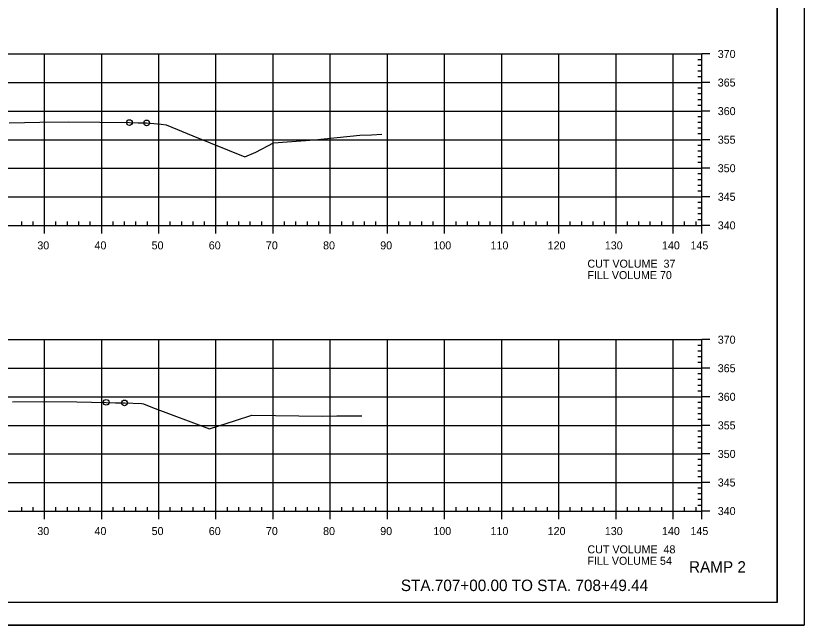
# Model space of a CAD drawing. Extents: x 1359801 to 1362404, y 372415 to 374228.
# Drawn here: x 1360612.5 to 1360750.5, y 372947.9 to 373054.6 of the extents above; entities that cross this region are included whole.
import ezdxf

# ---------------------------------------------------------------- set-up
doc = ezdxf.new("R2010")
doc.units = 0
for name, color, linetype in [('S_DRG_PT_SYM', 7, 'Continuous'), ('S_MAILBOX', 7, 'Continuous'), ('S_PRIMARY_CTL', 7, 'Continuous'), ('S_SHOULDER', 7, 'Continuous'), ('S_SIGN', 7, 'Continuous'), ('S_UTL_PT_SYM', 7, 'Continuous'), ('S_WATER_UTILITIES', 7, 'Continuous')]:
    doc.layers.add(name, color=color, linetype=linetype)

msp = doc.modelspace()

# ---------------------------------------------------------------- linework, layer by layer
at = {"layer": 'S_DRG_PT_SYM'}
for points in [[(1360611.36, 373035.89), (1360616.7, 373035.99), (1360621.73, 373036.07), (1360627.18, 373035.99), (1360632.38, 373035.92), (1360633.91, 373035.88), (1360635.4, 373035.85), (1360637.96, 373035.61), (1360638.84, 373035.52), (1360643.48, 373033.6), (1360652.57, 373029.89), (1360654.5, 373030.74), (1360657.57, 373032.34), (1360664.76, 373032.9), (1360672.71, 373033.71), (1360674.73, 373033.79), (1360676.56, 373033.87)], [(1360611.91, 372987.01), (1360617.8, 372987.09), (1360623.2, 372987.02), (1360628.32, 372986.95), (1360629.96, 372986.89), (1360631.52, 372986.85), (1360634.47, 372986.73), (1360634.84, 372986.71), (1360636.42, 372986.05), (1360646.4, 372982.29), (1360650.93, 372983.75), (1360653.78, 372984.71), (1360666.15, 372984.55), (1360668.68, 372984.56), (1360671, 372984.59), (1360673.03, 372984.6)]]:
    msp.add_lwpolyline(points, dxfattribs=at)
at = {"layer": 'S_MAILBOX'}
for p, q in [((1360442.53, 373047.92), (1360732.53, 373047.92)), ((1360617.53, 373017.92), (1360617.53, 373047.92)), ((1360627.53, 373017.92), (1360627.53, 373047.92)), ((1360637.53, 373017.92), (1360637.53, 373047.92)), ((1360647.53, 373017.92), (1360647.53, 373047.92)), ((1360657.53, 373017.92), (1360657.53, 373047.92)), ((1360667.53, 373017.92), (1360667.53, 373047.92)), ((1360677.53, 373017.92), (1360677.53, 373047.92)), ((1360687.53, 373017.92), (1360687.53, 373047.92)), ((1360697.53, 373017.92), (1360697.53, 373047.92)), ((1360707.53, 373017.92), (1360707.53, 373047.92)), ((1360717.53, 373017.92), (1360717.53, 373047.92)), ((1360727.53, 373017.92), (1360727.53, 373047.92)), ((1360732.53, 373017.92), (1360732.53, 373047.92)), ((1360442.53, 373042.92), (1360732.53, 373042.92)), ((1360442.53, 373037.92), (1360732.53, 373037.92)), ((1360442.53, 373032.92), (1360732.53, 373032.92)), ((1360442.53, 373027.92), (1360732.53, 373027.92)), ((1360442.53, 373022.92), (1360732.53, 373022.92)), ((1360442.53, 373017.92), (1360732.53, 373017.92)), ((1360442.53, 372997.92), (1360732.53, 372997.92)), ((1360617.53, 372967.92), (1360617.53, 372997.92)), ((1360627.53, 372967.92), (1360627.53, 372997.92)), ((1360637.53, 372967.92), (1360637.53, 372997.92)), ((1360647.53, 372967.92), (1360647.53, 372997.92)), ((1360657.53, 372967.92), (1360657.53, 372997.92)), ((1360667.53, 372967.92), (1360667.53, 372997.92)), ((1360677.53, 372967.92), (1360677.53, 372997.92)), ((1360687.53, 372967.92), (1360687.53, 372997.92)), ((1360697.53, 372967.92), (1360697.53, 372997.92)), ((1360707.53, 372967.92), (1360707.53, 372997.92)), ((1360717.53, 372967.92), (1360717.53, 372997.92)), ((1360727.53, 372967.92), (1360727.53, 372997.92)), ((1360732.53, 372967.92), (1360732.53, 372997.92)), ((1360442.53, 372992.92), (1360732.53, 372992.92)), ((1360442.53, 372987.92), (1360732.53, 372987.92)), ((1360442.53, 372982.92), (1360732.53, 372982.92)), ((1360442.53, 372977.92), (1360732.53, 372977.92)), ((1360442.53, 372972.92), (1360732.53, 372972.92)), ((1360442.53, 372967.92), (1360732.53, 372967.92))]:
    msp.add_line(p, q, dxfattribs=at)
at = {"layer": 'S_SHOULDER'}
msp.add_line((1360417.13, 372947.94), (1360750.46, 372947.94), dxfattribs=at)
for points in [[(1360417.12, 373161.28), (1360750.46, 373161.28), (1360750.46, 372947.94), (1360417.12, 372947.94)], [(1360663.45, 373157.38), (1360663.45, 373147.5), (1360699.18, 373147.5), (1360699.18, 373144.58), (1360722.38, 373144.58), (1360722.38, 373120.25), (1360745.71, 373120.25), (1360745.71, 372951.92), (1360429.53, 372951.92), (1360429.53, 373157.38)]]:
    msp.add_lwpolyline(points, close=True, dxfattribs=at)
for centre in [(1360632.38, 373035.92), (1360635.4, 373035.85), (1360628.32, 372986.95), (1360631.52, 372986.85)]:
    msp.add_circle(centre, 0.5, dxfattribs=at)
at = {"layer": 'S_UTL_PT_SYM'}
for q in [(1360745.71, 373157.38), (1360429.53, 372951.92)]:
    msp.add_line((1360745.71, 372951.92), q, dxfattribs=at)
at = {"layer": 'S_WATER_UTILITIES'}
for p, q in [((1360732.53, 373017.92), (1360732.53, 373047.92)), ((1360733.93, 373047.92), (1360732.53, 373047.92)), ((1360732.53, 373046.92), (1360731.83, 373046.92)), ((1360732.53, 373045.92), (1360731.83, 373045.92)), ((1360732.53, 373044.92), (1360731.83, 373044.92)), ((1360732.53, 373043.92), (1360731.83, 373043.92)), ((1360732.53, 373041.92), (1360731.83, 373041.92)), ((1360733.93, 373042.92), (1360732.53, 373042.92)), ((1360732.53, 373040.92), (1360731.83, 373040.92)), ((1360732.53, 373039.92), (1360731.83, 373039.92)), ((1360732.53, 373038.92), (1360731.83, 373038.92)), ((1360733.93, 373037.92), (1360732.53, 373037.92)), ((1360732.53, 373036.92), (1360731.83, 373036.92)), ((1360732.53, 373035.92), (1360731.83, 373035.92)), ((1360732.53, 373034.92), (1360731.83, 373034.92)), ((1360732.53, 373033.92), (1360731.83, 373033.92)), ((1360733.93, 373032.92), (1360732.53, 373032.92)), ((1360732.53, 373031.92), (1360731.83, 373031.92)), ((1360732.53, 373030.92), (1360731.83, 373030.92)), ((1360732.53, 373029.92), (1360731.83, 373029.92)), ((1360732.53, 373028.92), (1360731.83, 373028.92)), ((1360733.93, 373027.92), (1360732.53, 373027.92)), ((1360732.53, 373026.92), (1360731.83, 373026.92)), ((1360732.53, 373025.92), (1360731.83, 373025.92)), ((1360732.53, 373024.92), (1360731.83, 373024.92)), ((1360732.53, 373023.92), (1360731.83, 373023.92)), ((1360733.93, 373022.92), (1360732.53, 373022.92)), ((1360732.53, 373021.92), (1360731.83, 373021.92)), ((1360732.53, 373020.92), (1360731.83, 373020.92)), ((1360732.53, 373019.92), (1360731.83, 373019.92)), ((1360613.53, 373017.92), (1360613.53, 373018.62)), ((1360615.53, 373017.92), (1360615.53, 373018.62)), ((1360619.53, 373017.92), (1360619.53, 373018.62)), ((1360621.53, 373017.92), (1360621.53, 373018.62)), ((1360623.53, 373017.92), (1360623.53, 373018.62)), ((1360625.53, 373017.92), (1360625.53, 373018.62)), ((1360629.53, 373017.92), (1360629.53, 373018.62)), ((1360631.53, 373017.92), (1360631.53, 373018.62)), ((1360633.53, 373017.92), (1360633.53, 373018.62)), ((1360635.53, 373017.92), (1360635.53, 373018.62)), ((1360639.53, 373017.92), (1360639.53, 373018.62)), ((1360641.53, 373017.92), (1360641.53, 373018.62)), ((1360643.53, 373017.92), (1360643.53, 373018.62)), ((1360645.53, 373017.92), (1360645.53, 373018.62)), ((1360649.53, 373017.92), (1360649.53, 373018.62)), ((1360651.53, 373017.92), (1360651.53, 373018.62)), ((1360653.53, 373017.92), (1360653.53, 373018.62)), ((1360655.53, 373017.92), (1360655.53, 373018.62)), ((1360659.53, 373017.92), (1360659.53, 373018.62)), ((1360661.53, 373017.92), (1360661.53, 373018.62)), ((1360663.53, 373017.92), (1360663.53, 373018.62)), ((1360665.53, 373017.92), (1360665.53, 373018.62)), ((1360669.53, 373017.92), (1360669.53, 373018.62)), ((1360671.53, 373017.92), (1360671.53, 373018.62)), ((1360673.53, 373017.92), (1360673.53, 373018.62)), ((1360675.53, 373017.92), (1360675.53, 373018.62)), ((1360679.53, 373017.92), (1360679.53, 373018.62)), ((1360681.53, 373017.92), (1360681.53, 373018.62)), ((1360683.53, 373017.92), (1360683.53, 373018.62)), ((1360685.53, 373017.92), (1360685.53, 373018.62)), ((1360689.53, 373017.92), (1360689.53, 373018.62)), ((1360691.53, 373017.92), (1360691.53, 373018.62)), ((1360693.53, 373017.92), (1360693.53, 373018.62)), ((1360695.53, 373017.92), (1360695.53, 373018.62)), ((1360699.53, 373017.92), (1360699.53, 373018.62)), ((1360701.53, 373017.92), (1360701.53, 373018.62)), ((1360703.53, 373017.92), (1360703.53, 373018.62)), ((1360705.53, 373017.92), (1360705.53, 373018.62)), ((1360709.53, 373017.92), (1360709.53, 373018.62)), ((1360711.53, 373017.92), (1360711.53, 373018.62)), ((1360713.53, 373017.92), (1360713.53, 373018.62)), ((1360715.53, 373017.92), (1360715.53, 373018.62)), ((1360719.53, 373017.92), (1360719.53, 373018.62)), ((1360721.53, 373017.92), (1360721.53, 373018.62)), ((1360723.53, 373017.92), (1360723.53, 373018.62)), ((1360725.53, 373017.92), (1360725.53, 373018.62)), ((1360729.53, 373017.92), (1360729.53, 373018.62)), ((1360731.53, 373017.92), (1360731.53, 373018.62)), ((1360732.53, 373018.92), (1360731.83, 373018.92)), ((1360442.53, 373017.92), (1360732.53, 373017.92)), ((1360617.53, 373016.52), (1360617.53, 373017.92)), ((1360627.53, 373016.52), (1360627.53, 373017.92)), ((1360637.53, 373016.52), (1360637.53, 373017.92)), ((1360647.53, 373016.52), (1360647.53, 373017.92)), ((1360657.53, 373016.52), (1360657.53, 373017.92)), ((1360667.53, 373016.52), (1360667.53, 373017.92)), ((1360677.53, 373016.52), (1360677.53, 373017.92)), ((1360687.53, 373016.52), (1360687.53, 373017.92)), ((1360697.53, 373016.52), (1360697.53, 373017.92)), ((1360707.53, 373016.52), (1360707.53, 373017.92)), ((1360717.53, 373016.52), (1360717.53, 373017.92)), ((1360727.53, 373016.52), (1360727.53, 373017.92)), ((1360732.53, 373016.52), (1360732.53, 373017.92)), ((1360733.93, 373017.92), (1360732.53, 373017.92)), ((1360732.53, 372967.92), (1360732.53, 372997.92)), ((1360733.93, 372997.92), (1360732.53, 372997.92)), ((1360732.53, 372996.92), (1360731.83, 372996.92)), ((1360732.53, 372995.92), (1360731.83, 372995.92)), ((1360732.53, 372994.92), (1360731.83, 372994.92)), ((1360732.53, 372993.92), (1360731.83, 372993.92)), ((1360733.93, 372992.92), (1360732.53, 372992.92)), ((1360732.53, 372991.92), (1360731.83, 372991.92)), ((1360732.53, 372990.92), (1360731.83, 372990.92)), ((1360732.53, 372989.92), (1360731.83, 372989.92)), ((1360732.53, 372988.92), (1360731.83, 372988.92)), ((1360733.93, 372987.92), (1360732.53, 372987.92)), ((1360732.53, 372986.92), (1360731.83, 372986.92)), ((1360732.53, 372985.92), (1360731.83, 372985.92)), ((1360732.53, 372984.92), (1360731.83, 372984.92)), ((1360732.53, 372983.92), (1360731.83, 372983.92)), ((1360733.93, 372982.92), (1360732.53, 372982.92)), ((1360732.53, 372981.92), (1360731.83, 372981.92)), ((1360732.53, 372980.92), (1360731.83, 372980.92)), ((1360732.53, 372979.92), (1360731.83, 372979.92)), ((1360732.53, 372978.92), (1360731.83, 372978.92)), ((1360732.53, 372976.92), (1360731.83, 372976.92)), ((1360733.93, 372977.92), (1360732.53, 372977.92)), ((1360732.53, 372975.92), (1360731.83, 372975.92)), ((1360732.53, 372974.92), (1360731.83, 372974.92)), ((1360732.53, 372973.92), (1360731.83, 372973.92)), ((1360733.93, 372972.92), (1360732.53, 372972.92)), ((1360732.53, 372971.92), (1360731.83, 372971.92)), ((1360732.53, 372970.92), (1360731.83, 372970.92)), ((1360732.53, 372969.92), (1360731.83, 372969.92)), ((1360613.53, 372967.92), (1360613.53, 372968.62)), ((1360615.53, 372967.92), (1360615.53, 372968.62)), ((1360619.53, 372967.92), (1360619.53, 372968.62)), ((1360621.53, 372967.92), (1360621.53, 372968.62)), ((1360623.53, 372967.92), (1360623.53, 372968.62)), ((1360625.53, 372967.92), (1360625.53, 372968.62)), ((1360629.53, 372967.92), (1360629.53, 372968.62)), ((1360631.53, 372967.92), (1360631.53, 372968.62)), ((1360633.53, 372967.92), (1360633.53, 372968.62)), ((1360635.53, 372967.92), (1360635.53, 372968.62)), ((1360639.53, 372967.92), (1360639.53, 372968.62)), ((1360641.53, 372967.92), (1360641.53, 372968.62)), ((1360643.53, 372967.92), (1360643.53, 372968.62)), ((1360645.53, 372967.92), (1360645.53, 372968.62)), ((1360649.53, 372967.92), (1360649.53, 372968.62)), ((1360651.53, 372967.92), (1360651.53, 372968.62)), ((1360653.53, 372967.92), (1360653.53, 372968.62)), ((1360655.53, 372967.92), (1360655.53, 372968.62)), ((1360659.53, 372967.92), (1360659.53, 372968.62)), ((1360661.53, 372967.92), (1360661.53, 372968.62)), ((1360663.53, 372967.92), (1360663.53, 372968.62)), ((1360665.53, 372967.92), (1360665.53, 372968.62)), ((1360669.53, 372967.92), (1360669.53, 372968.62)), ((1360671.53, 372967.92), (1360671.53, 372968.62)), ((1360673.53, 372967.92), (1360673.53, 372968.62)), ((1360675.53, 372967.92), (1360675.53, 372968.62)), ((1360679.53, 372967.92), (1360679.53, 372968.62)), ((1360681.53, 372967.92), (1360681.53, 372968.62)), ((1360683.53, 372967.92), (1360683.53, 372968.62)), ((1360685.53, 372967.92), (1360685.53, 372968.62)), ((1360689.53, 372967.92), (1360689.53, 372968.62)), ((1360691.53, 372967.92), (1360691.53, 372968.62)), ((1360693.53, 372967.92), (1360693.53, 372968.62)), ((1360695.53, 372967.92), (1360695.53, 372968.62)), ((1360699.53, 372967.92), (1360699.53, 372968.62)), ((1360701.53, 372967.92), (1360701.53, 372968.62)), ((1360703.53, 372967.92), (1360703.53, 372968.62)), ((1360705.53, 372967.92), (1360705.53, 372968.62)), ((1360709.53, 372967.92), (1360709.53, 372968.62)), ((1360711.53, 372967.92), (1360711.53, 372968.62)), ((1360713.53, 372967.92), (1360713.53, 372968.62)), ((1360715.53, 372967.92), (1360715.53, 372968.62)), ((1360719.53, 372967.92), (1360719.53, 372968.62)), ((1360721.53, 372967.92), (1360721.53, 372968.62)), ((1360723.53, 372967.92), (1360723.53, 372968.62)), ((1360725.53, 372967.92), (1360725.53, 372968.62)), ((1360729.53, 372967.92), (1360729.53, 372968.62)), ((1360731.53, 372967.92), (1360731.53, 372968.62)), ((1360732.53, 372968.92), (1360731.83, 372968.92)), ((1360442.53, 372967.92), (1360732.53, 372967.92)), ((1360617.53, 372966.52), (1360617.53, 372967.92)), ((1360627.53, 372966.52), (1360627.53, 372967.92)), ((1360637.53, 372966.52), (1360637.53, 372967.92)), ((1360647.53, 372966.52), (1360647.53, 372967.92)), ((1360657.53, 372966.52), (1360657.53, 372967.92)), ((1360667.53, 372966.52), (1360667.53, 372967.92)), ((1360677.53, 372966.52), (1360677.53, 372967.92)), ((1360687.53, 372966.52), (1360687.53, 372967.92)), ((1360697.53, 372966.52), (1360697.53, 372967.92)), ((1360707.53, 372966.52), (1360707.53, 372967.92)), ((1360717.53, 372966.52), (1360717.53, 372967.92)), ((1360727.53, 372966.52), (1360727.53, 372967.92)), ((1360732.53, 372966.52), (1360732.53, 372967.92)), ((1360733.93, 372967.92), (1360732.53, 372967.92))]:
    msp.add_line(p, q, dxfattribs=at)

# ---------------------------------------------------------------- texts
at = {"layer": 'S_PRIMARY_CTL'}
for s, p in [('370', (1360735.33, 373047.22)), ('365', (1360735.33, 373042.22)), ('360', (1360735.33, 373037.22)), ('355', (1360735.33, 373032.22)), ('350', (1360735.33, 373027.22)), ('345', (1360735.33, 373022.22)), ('340', (1360735.33, 373017.22)), ('30', (1360616.27, 373013.72)), ('40', (1360626.27, 373013.72)), ('50', (1360636.27, 373013.72)), ('60', (1360646.27, 373013.72)), ('70', (1360656.27, 373013.72)), ('80', (1360666.27, 373013.72)), ('90', (1360676.27, 373013.72)), ('100', (1360685.57, 373013.72)), ('110', (1360695.57, 373013.72)), ('120', (1360705.57, 373013.72)), ('130', (1360715.57, 373013.72)), ('140', (1360725.57, 373013.72)), ('145', (1360730.56, 373013.72)), ('CUT VOLUME  37', (1360712.53, 373010.52)), ('FILL VOLUME 70', (1360712.53, 373008.52)), ('370', (1360735.33, 372997.22)), ('365', (1360735.33, 372992.22)), ('360', (1360735.33, 372987.22)), ('355', (1360735.33, 372982.22)), ('350', (1360735.33, 372977.22)), ('345', (1360735.33, 372972.22)), ('340', (1360735.33, 372967.22)), ('30', (1360616.27, 372963.72)), ('40', (1360626.27, 372963.72)), ('50', (1360636.27, 372963.72)), ('60', (1360646.27, 372963.72)), ('70', (1360656.27, 372963.72)), ('80', (1360666.27, 372963.72)), ('90', (1360676.27, 372963.72)), ('100', (1360685.57, 372963.72)), ('110', (1360695.57, 372963.72)), ('120', (1360705.57, 372963.72)), ('130', (1360715.57, 372963.72)), ('140', (1360725.57, 372963.72)), ('145', (1360730.56, 372963.72)), ('CUT VOLUME  48', (1360712.53, 372960.52)), ('FILL VOLUME 54', (1360712.53, 372958.52))]:
    msp.add_text(s, height=1.4, dxfattribs=at).set_placement(p)
at = {"layer": 'S_SIGN'}
for s, p in [('RAMP 2', (1360730.3, 372957.15)), ('STA.707+00.00 TO STA. 708+49.44', (1360679.88, 372953.92))]:
    msp.add_text(s, height=2, dxfattribs=at).set_placement(p)

doc.saveas('drawing.dxf')
